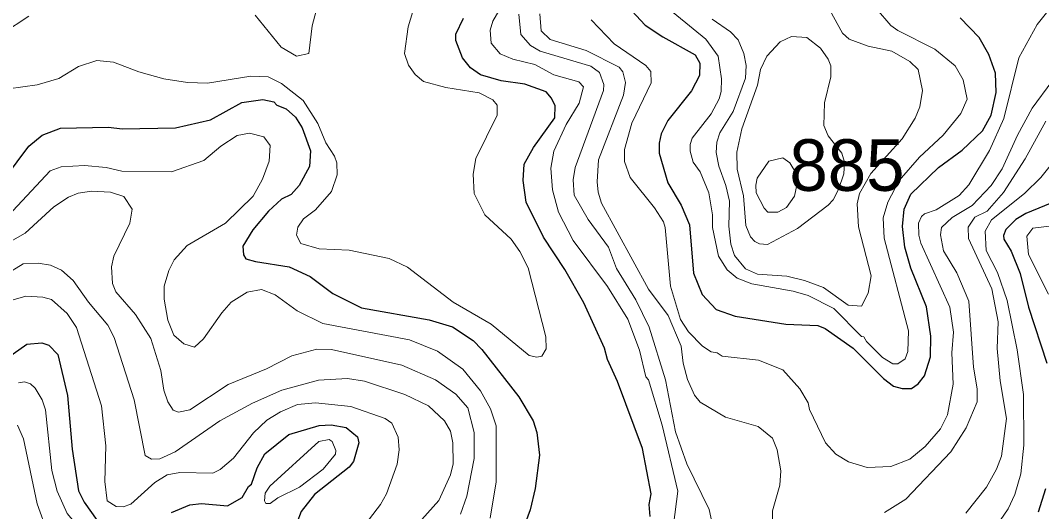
# Model space of a CAD drawing. Extents: x 673.3 to 698.5, y 6984.3 to 7012.3.
# Drawn here: x 684.042 to 685.626, y 7005.617 to 7006.379 of the extents above; entities that cross this region are included whole.
import ezdxf

# ---------------------------------------------------------------- set-up
doc = ezdxf.new("R2010")
doc.units = 0
doc.header["$LTSCALE"] = 0.032
doc.layers.add('1', color=7, linetype='Continuous', lineweight=25)
doc.layers.add('2', color=7, linetype='Continuous', lineweight=13)
doc.layers.add('21', color=7, linetype='Continuous')

msp = doc.modelspace()

# ---------------------------------------------------------------- linework, layer by layer
at = {"layer": '1'}
for points in [[(684.9837, 7006.4013), (685.0111, 7006.372), (685.0385, 7006.3536), (685.0886, 7006.326), (685.096, 7006.3127), (685.0953, 7006.294), (685.083, 7006.2699), (685.046, 7006.224), (685.0358, 7006.2031), (685.0326, 7006.189), (685.0326, 7006.1734), (685.0461, 7006.1272), (685.0666, 7006.0926), (685.0795, 7006.062), (685.0861, 7005.9871), (685.0992, 7005.9541), (685.121, 7005.9308), (685.1503, 7005.9205), (685.2291, 7005.9082), (685.279, 7005.9058), (685.2901, 7005.9012), (685.3336, 7005.8709), (685.3809, 7005.824), (685.3964, 7005.8119), (685.4097, 7005.8081), (685.4239, 7005.8081), (685.4343, 7005.8158), (685.4442, 7005.828), (685.4536, 7005.8574), (685.4543, 7005.8894), (685.4472, 7005.9352), (685.4231, 7005.995), (685.4136, 7006.0274), (685.4104, 7006.0596), (685.4127, 7006.0867), (685.4233, 7006.11), (685.4661, 7006.1513), (685.5027, 7006.1782), (685.5343, 7006.2082), (685.5479, 7006.2321), (685.5553, 7006.2675), (685.5545, 7006.2975), (685.5442, 7006.3262), (685.5291, 7006.3528), (685.4997, 7006.3832)], [(685.0186, 7005.6099), (685.0171, 7005.6284), (685.0202, 7005.6447), (685.007, 7005.7151), (684.9679, 7005.8193), (684.9527, 7005.8531), (684.9477, 7005.8711), (684.9159, 7005.9411), (684.8861, 7005.9927), (684.853, 7006.0428), (684.8264, 7006.0975), (684.8217, 7006.1311), (684.8232, 7006.1563), (684.8378, 7006.1823), (684.8708, 7006.2283), (684.8715, 7006.2466), (684.8657, 7006.2589), (684.8575, 7006.2684), (684.824, 7006.2802), (684.7874, 7006.2853), (684.7557, 7006.2951), (684.7402, 7006.3057), (684.7276, 7006.3214), (684.7174, 7006.348), (684.7174, 7006.3578), (684.7289, 7006.3825)], [(683.9803, 7006.085), (684.055, 7006.1841), (684.0757, 7006.2014), (684.1041, 7006.212), (684.1785, 7006.2136), (684.1996, 7006.2112), (684.2821, 7006.2128), (684.3365, 7006.2252), (684.3853, 7006.252), (684.418, 7006.2568), (684.435, 7006.2528), (684.4397, 7006.2479), (684.4538, 7006.2419), (684.4687, 7006.2293)], [(684.4687, 7006.2293), (684.4789, 7006.2125), (684.4917, 7006.177), (684.4901, 7006.1525), (684.4744, 7006.123), (684.4616, 7006.1094), (684.447, 7006.102), (684.4266, 7006.0833), (684.4023, 7006.0542), (684.3868, 7006.0292), (684.3876, 7006.0158), (684.3913, 7006.0097), (684.4065, 7006.0051), (684.4587, 7005.9969), (684.4912, 7005.9822), (684.5266, 7005.9559), (684.571, 7005.9335), (684.6758, 7005.9146), (684.7121, 7005.9042), (684.7439, 7005.883), (684.7575, 7005.8689), (684.8152, 7005.7956), (684.837, 7005.7584), (684.8428, 7005.7402), (684.8468, 7005.7049), (684.8402, 7005.6534), (684.8323, 7005.6202), (684.8194, 7005.5848)], [(685.6706, 7006.108), (685.6015, 7006.08), (685.5858, 7006.0705), (685.5704, 7006.0552), (685.5668, 7006.0456), (685.5676, 7006.0401), (685.5785, 7006.0215), (685.5927, 7005.9867), (685.6058, 7005.9343), (685.634, 7005.8477)], [(684.0216, 7005.8559), (684.0516, 7005.8773), (684.0751, 7005.879), (684.0857, 7005.8754), (684.0998, 7005.8612), (684.1148, 7005.7972), (684.1221, 7005.7141), (684.1318, 7005.6495), (684.1407, 7005.6318), (684.1607, 7005.6034)], [(684.2762, 7005.616), (684.3047, 7005.6279), (684.3228, 7005.6297), (684.363, 7005.6265), (684.3859, 7005.6391), (684.3956, 7005.6564), (684.4003, 7005.6598), (684.409, 7005.6855), (684.421, 7005.7071), (684.4583, 7005.7372), (684.5053, 7005.751), (684.5238, 7005.7518), (684.5469, 7005.7478), (684.5649, 7005.7331), (684.5666, 7005.7238), (684.5586, 7005.6952), (684.5519, 7005.6861), (684.4978, 7005.6438), (684.4772, 7005.6175), (684.4636, 7005.5821)], [(685.632, 7005.6528), (685.6204, 7005.6164)]]:
    msp.add_lwpolyline(points, dxfattribs=at)
at = {"layer": '2'}
for points in [[(684.6595, 7006.4226), (684.6432, 7006.3692), (684.6376, 7006.3281), (684.6438, 7006.3096), (684.6542, 7006.2955), (684.6673, 7006.2845), (684.7015, 7006.275), (684.7533, 7006.267), (684.7747, 7006.2563), (684.7815, 7006.2478), (684.7815, 7006.2322), (684.7482, 7006.1653), (684.7443, 7006.1406), (684.7455, 7006.1107), (684.7622, 7006.0777), (684.803, 7006.0399), (684.8166, 7006.0207), (684.8296, 7005.9953), (684.8566, 7005.8884), (684.8575, 7005.8698), (684.8506, 7005.8585), (684.843, 7005.857), (684.8308, 7005.8596), (684.7719, 7005.9083), (684.7129, 7005.9423), (684.6422, 7005.9966), (684.6139, 7006.01), (684.5515, 7006.023), (684.5053, 7006.0247), (684.4768, 7006.0332), (684.4699, 7006.0464), (684.472, 7006.0584), (684.4809, 7006.0716), (684.4995, 7006.0854), (684.5242, 7006.1137), (684.5332, 7006.1395), (684.5326, 7006.1583), (684.5292, 7006.1688), (684.5155, 7006.1895), (684.503, 7006.2196), (684.4805, 7006.2549), (684.4467, 7006.2816), (684.4259, 7006.2917), (684.3991, 7006.2926), (684.332, 7006.2821), (684.3008, 7006.2832), (684.2642, 7006.2886), (684.2253, 7006.2997), (684.1861, 7006.3147), (684.1603, 7006.317), (684.1317, 7006.3076), (684.1015, 7006.2894), (684.0678, 7006.2796), (684.0233, 7006.2729)], [(684.5025, 7006.402), (684.4943, 7006.3711), (684.4892, 7006.328), (684.4698, 7006.3237), (684.4465, 7006.3379), (684.406, 7006.3874)], [(685.0504, 7005.5608), (685.0618, 7005.6492), (685.0375, 7005.7513), (685.0162, 7005.8219), (685.0119, 7005.8263), (685.0024, 7005.8678), (684.9839, 7005.9158), (684.9526, 7005.9666), (684.8993, 7006.0379), (684.8764, 7006.0819), (684.8672, 7006.1164), (684.8648, 7006.15), (684.8695, 7006.1764), (684.8883, 7006.2177), (684.9084, 7006.251), (684.9152, 7006.276), (684.908, 7006.2842), (684.8695, 7006.2946), (684.8397, 7006.3108), (684.8059, 7006.3193), (684.7861, 7006.3275), (684.7722, 7006.3442), (684.7703, 7006.3643), (684.7746, 7006.3779), (684.793, 7006.41)], [(685.0348, 7006.4076), (685.1053, 7006.3501), (685.1244, 7006.3237), (685.1295, 7006.2884), (685.1286, 7006.2688), (685.1255, 7006.2574), (685.1133, 7006.2343), (685.084, 7006.1968), (685.0806, 7006.1868), (685.0806, 7006.1767), (685.0852, 7006.1596), (685.0962, 7006.1442), (685.1098, 7006.1118), (685.1155, 7006.0779), (685.1156, 7006.0579), (685.1248, 7006.0135), (685.1383, 7005.9922), (685.1534, 7005.9793), (685.1766, 7005.9709), (685.2405, 7005.9595), (685.2636, 7005.9528), (685.3037, 7005.9326), (685.3466, 7005.8889), (685.3504, 7005.8882), (685.3543, 7005.8812), (685.3792, 7005.8563), (685.3952, 7005.8464), (685.403, 7005.8464), (685.4142, 7005.8543), (685.4185, 7005.8657), (685.4194, 7005.8978), (685.3819, 7006.0416), (685.3803, 7006.0732), (685.3872, 7006.0972), (685.4048, 7006.1311), (685.4367, 7006.1671), (685.4732, 7006.2015), (685.5006, 7006.235), (685.5104, 7006.257), (685.5044, 7006.2872), (685.492, 7006.3087), (685.4603, 7006.3348), (685.4029, 7006.3634), (685.3919, 7006.3713), (685.3699, 7006.3973)], [(685.115, 7006.3812), (685.1435, 7006.3613), (685.1552, 7006.349), (685.1638, 7006.3278), (685.1676, 7006.3092), (685.1664, 7006.2895), (685.1476, 7006.2378), (685.1268, 7006.205), (685.1221, 7006.1903), (685.1212, 7006.1744), (685.1252, 7006.1531), (685.136, 7006.123), (685.1416, 7006.0988), (685.1409, 7006.0603), (685.144, 7006.0321), (685.1497, 7006.0144), (685.1664, 7005.9941), (685.1851, 7005.9855), (685.2307, 7005.9823), (685.2579, 7005.9759), (685.2877, 7005.9651), (685.3257, 7005.9374), (685.3464, 7005.936), (685.3571, 7005.9561), (685.3616, 7005.9831), (685.3418, 7006.0591), (685.3396, 7006.095), (685.3434, 7006.1106), (685.3612, 7006.142), (685.4095, 7006.1957), (685.4298, 7006.2276), (685.4372, 7006.2452), (685.4413, 7006.2708), (685.4347, 7006.303), (685.4215, 7006.3154), (685.3936, 7006.3316), (685.3568, 7006.3392), (685.3273, 7006.3503), (685.3169, 7006.3595), (685.2973, 7006.395)], [(685.4445, 7006.0792), (685.4623, 7006.0852), (685.4981, 7006.1076), (685.5131, 7006.1243), (685.5449, 7006.1773), (685.5674, 7006.2273), (685.5904, 7006.3211), (685.619, 7006.3731), (685.6437, 7006.4039)], [(684.0547, 7006.3856), (684.0141, 7006.3588)], [(684.8151, 7006.3892), (684.8179, 7006.3576), (684.8332, 7006.3405), (684.8479, 7006.3316), (684.9264, 7006.3085), (684.9401, 7006.2987), (684.9468, 7006.28), (684.9462, 7006.2705), (684.9022, 7006.1512), (684.899, 7006.1321), (684.9009, 7006.1084), (684.9227, 7006.0705), (684.9542, 7006.0274), (684.9667, 7005.9943), (684.9966, 7005.9457), (685.0169, 7005.9036), (685.0423, 7005.8216), (685.0581, 7005.741), (685.0758, 7005.6914), (685.1104, 7005.6206), (685.1189, 7005.5805)], [(684.8477, 7006.3894), (684.8497, 7006.3631), (684.8635, 7006.3495), (684.9196, 7006.3324), (684.9704, 7006.307), (684.9763, 7006.2997), (684.9803, 7006.2831), (684.9773, 7006.2631), (684.9387, 7006.163), (684.9365, 7006.1291), (684.9382, 7006.1129), (684.9434, 7006.0958), (685.0159, 7005.9626), (685.0466, 7005.9215), (685.0668, 7005.8738), (685.07, 7005.8478), (685.0768, 7005.8221), (685.0877, 7005.7978), (685.0961, 7005.787), (685.1357, 7005.7636), (685.1861, 7005.7495), (685.2085, 7005.7312), (685.2157, 7005.7131), (685.2215, 7005.6806), (685.2197, 7005.6585), (685.2085, 7005.6183), (685.2085, 7005.6011)], [(684.927, 7006.3803), (684.9627, 7006.3428), (685.0119, 7006.3091), (685.0195, 7006.3001), (685.0202, 7006.2823), (684.9904, 7006.2199), (684.9788, 7006.1792), (684.9788, 7006.1602), (684.9877, 7006.1357), (685.0253, 7006.0888), (685.0394, 7006.0668), (685.0422, 7006.0581), (685.0504, 7005.9669), (685.0656, 7005.9153), (685.0782, 7005.8961), (685.1001, 7005.8741), (685.1135, 7005.8653), (685.1224, 7005.8636), (685.1306, 7005.8586), (685.1867, 7005.852), (685.2245, 7005.8373), (685.2509, 7005.8078), (685.2637, 7005.7861), (685.2657, 7005.7758), (685.2908, 7005.724), (685.3068, 7005.7064), (685.3263, 7005.6946), (685.3552, 7005.6857), (685.3923, 7005.6873), (685.4213, 7005.6986), (685.4453, 7005.7185), (685.4691, 7005.746), (685.4799, 7005.7675), (685.4885, 7005.8152), (685.4869, 7005.8636), (685.4893, 7005.8955), (685.4836, 7005.9343), (685.4387, 7006.0336), (685.4355, 7006.046), (685.435, 7006.0647), (685.4398, 7006.0752), (685.4445, 7006.0792)], [(685.3822, 7005.616), (685.4152, 7005.6368), (685.4851, 7005.7101), (685.5091, 7005.7473), (685.526, 7005.7878), (685.526, 7005.8078), (685.5204, 7005.8412), (685.513, 7005.9438), (685.4945, 7005.9875), (685.474, 7006.022), (685.4691, 7006.0465), (685.4706, 7006.0578), (685.4871, 7006.0736), (685.518, 7006.0924), (685.5479, 7006.1233), (685.565, 7006.1491), (685.5886, 7006.2012), (685.6112, 7006.2432), (685.6416, 7006.2844)], [(685.5086, 7005.6149), (685.5405, 7005.6551), (685.556, 7005.6832), (685.5635, 7005.7034), (685.5716, 7005.7617), (685.5619, 7005.82), (685.557, 7005.8702), (685.5585, 7005.9115), (685.5486, 7005.9627), (685.5124, 7006.0412), (685.512, 7006.0585), (685.5226, 7006.0741), (685.5413, 7006.0836), (685.5669, 7006.1121), (685.6004, 7006.1645), (685.6323, 7006.2232)], [(684.0156, 7006.0682), (684.0877, 7006.1458), (684.105, 7006.1524), (684.1414, 7006.1541), (684.1747, 7006.151), (684.1989, 7006.1456), (684.2759, 7006.1445), (684.3262, 7006.1622), (684.3528, 7006.1844), (684.378, 7006.2006), (684.3972, 7006.2046), (684.4192, 7006.1988), (684.4291, 7006.1853), (684.4275, 7006.1611), (684.4175, 7006.1328), (684.4027, 7006.1067), (684.3601, 7006.0648), (684.3002, 7006.0301), (684.2803, 7006.0079), (684.272, 7005.9916), (684.2646, 7005.9669), (684.2646, 7005.9467), (684.2703, 7005.9144), (684.2795, 7005.8912), (684.2953, 7005.8774), (684.3119, 7005.8726), (684.326, 7005.8851), (684.354, 7005.9259), (684.3685, 7005.9422), (684.3933, 7005.9579), (684.4157, 7005.9619), (684.4372, 7005.9538), (684.4711, 7005.929), (684.5111, 7005.9091), (684.6454, 7005.8838), (684.689, 7005.8661), (684.7279, 7005.8381), (684.7556, 7005.8047), (684.7709, 7005.7766), (684.7799, 7005.7505), (684.78, 7005.6636), (684.7703, 7005.6072)], [(685.6516, 7006.1691), (685.6246, 7006.1356), (685.5995, 7006.1107), (685.5483, 7006.0697), (685.5384, 7006.0525), (685.5399, 7006.0222), (685.5576, 7005.9883), (685.5726, 7005.945), (685.5878, 7005.8682), (685.5976, 7005.7991), (685.5984, 7005.7206), (685.5937, 7005.676), (685.5845, 7005.6441), (685.574, 7005.6217), (685.5502, 7005.5872), (685.5089, 7005.5508)], [(684.7245, 7005.6134), (684.7345, 7005.6414), (684.7458, 7005.6997), (684.7459, 7005.7402), (684.736, 7005.7785), (684.717, 7005.7995), (684.6855, 7005.8216), (684.6333, 7005.8445), (684.5242, 7005.869), (684.5017, 7005.8691), (684.4626, 7005.8591), (684.4236, 7005.8387), (684.3639, 7005.8145), (684.3047, 7005.7752), (684.2868, 7005.7715), (684.2785, 7005.7747), (684.2704, 7005.7875), (684.2642, 7005.8056), (684.2598, 7005.836), (684.244, 7005.8857), (684.2201, 7005.923), (684.1896, 7005.9582), (684.1848, 7005.9713), (684.1832, 7005.9969), (684.1865, 7006.0134), (684.2117, 7006.0649), (684.2149, 7006.0866), (684.2023, 7006.1062), (684.1815, 7006.1126), (684.1521, 7006.1142), (684.1314, 7006.1111), (684.1161, 7006.1052), (684.0934, 7006.0902), (684.049, 7006.0493), (684.0192, 7006.0322)], [(685.6364, 7005.9544), (685.6056, 7006.0164), (685.6028, 7006.0445), (685.6125, 7006.0572), (685.6723, 7006.0643)], [(684.5807, 7005.5115), (684.691, 7005.6344), (684.7088, 7005.6744), (684.7133, 7005.6912), (684.7125, 7005.724), (684.7091, 7005.7421), (684.6996, 7005.7582), (684.6749, 7005.7812), (684.6381, 7005.7988), (684.5753, 7005.8195), (684.5492, 7005.8236), (684.5043, 7005.8211), (684.4473, 7005.8057), (684.4016, 7005.7853), (684.351, 7005.7583), (684.2819, 7005.71), (684.258, 7005.6994), (684.2453, 7005.6985), (684.2351, 7005.7044), (684.2182, 7005.7906), (684.187, 7005.8873), (684.1774, 7005.9066), (684.1474, 7005.9422), (684.1236, 7005.9758), (684.1055, 7005.9917), (684.0886, 7005.9994), (684.0691, 7006.0026), (684.0461, 7006.0017), (684.0175, 7005.9843)], [(684.0303, 7005.9458), (684.0502, 7005.9514), (684.0766, 7005.9498), (684.0898, 7005.9462), (684.1143, 7005.9248), (684.1288, 7005.9028), (684.1676, 7005.7812), (684.1741, 7005.7193), (684.1725, 7005.6643), (684.1763, 7005.6343), (684.1903, 7005.6252), (684.2009, 7005.6249), (684.213, 7005.6288), (684.2502, 7005.6626), (684.2694, 7005.6744), (684.2893, 7005.6778), (684.34, 7005.6769)], [(684.4022, 7005.4763), (684.3865, 7005.5175), (684.3735, 7005.5377), (684.3561, 7005.5552), (684.339, 7005.5664), (684.3072, 7005.5743), (684.2827, 7005.5702), (684.2498, 7005.5556), (684.2083, 7005.5516), (684.1764, 7005.5582), (684.1601, 7005.5671), (684.1425, 7005.5808), (684.1145, 7005.6142), (684.0985, 7005.6492), (684.0903, 7005.6812), (684.0805, 7005.775), (684.0757, 7005.7907), (684.0644, 7005.8087), (684.0574, 7005.8154), (684.0479, 7005.8187), (684.0387, 7005.8171)], [(684.34, 7005.6769), (684.3517, 7005.6828), (684.3724, 7005.7002), (684.4035, 7005.7394), (684.4242, 7005.759), (684.4451, 7005.7721), (684.4717, 7005.7837), (684.4997, 7005.7861), (684.5545, 7005.7803), (684.6077, 7005.7619), (684.6177, 7005.7543), (684.6278, 7005.7327), (684.6294, 7005.7134), (684.626, 7005.691), (684.6094, 7005.6451), (684.6002, 7005.6284), (684.5388, 7005.5481)], [(684.037, 7005.7514), (684.0466, 7005.7302), (684.0679, 7005.6292), (684.0835, 7005.5847)]]:
    msp.add_lwpolyline(points, dxfattribs=at)
for points in [[(685.2947, 7006.3189), (685.2827, 7006.3364), (685.2616, 7006.3526), (685.2378, 7006.3545), (685.2204, 7006.346), (685.1996, 7006.3239), (685.1898, 7006.3031), (685.1854, 7006.2787), (685.1608, 7006.2111), (685.153, 7006.175), (685.1539, 7006.1485), (685.1636, 7006.1072), (685.1672, 7006.0614), (685.1741, 7006.0437), (685.181, 7006.0362), (685.1884, 7006.0328), (685.2005, 7006.0317), (685.247, 7006.0567), (685.295, 7006.0927), (685.3028, 7006.101), (685.311, 7006.1169), (685.319, 7006.1412), (685.3201, 7006.1594), (685.3159, 7006.1735), (685.2947, 7006.2003), (685.2883, 7006.2162), (685.289, 7006.2516), (685.2988, 7006.292), (685.2988, 7006.3086)], [(685.203, 7006.1607), (685.2244, 7006.1663), (685.2353, 7006.1582), (685.2459, 7006.1412), (685.2475, 7006.1289), (685.2428, 7006.1065), (685.2303, 7006.089), (685.2168, 7006.0816), (685.2013, 7006.0817), (685.1955, 7006.0882), (685.1832, 7006.1119), (685.1824, 7006.1235), (685.1848, 7006.1346)], [(684.5046, 7005.7259), (684.5207, 7005.7291), (684.5253, 7005.7263), (684.5309, 7005.7119), (684.5304, 7005.7064), (684.5112, 7005.6834), (684.4749, 7005.6551), (684.441, 7005.6389), (684.429, 7005.6299), (684.4226, 7005.6299), (684.4202, 7005.6341), (684.4212, 7005.6461), (684.4286, 7005.6568)]]:
    msp.add_lwpolyline(points, close=True, dxfattribs=at)

# ---------------------------------------------------------------- texts
at = {"layer": '21'}
msp.add_text('885', height=0.08, dxfattribs=at).set_placement((685.2347, 7006.1149))

doc.saveas('drawing.dxf')
